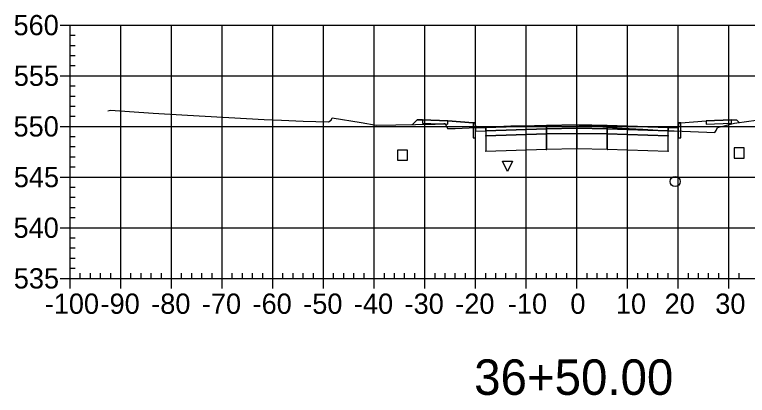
# Model space of a CAD drawing. Extents: x 704834 to 709892, y 372981 to 377533.
# Drawn here: x 709119 to 709263.5, y 376957.7 to 377032.9 of the extents above; entities that cross this region are included whole.
import ezdxf

# ---------------------------------------------------------------- set-up
doc = ezdxf.new("R2010")
doc.units = 0
for name, color, linetype in [('1', 7, 'Continuous'), ('10', 7, 'Continuous'), ('13', 7, 'Continuous'), ('14', 7, 'Continuous'), ('4', 7, 'Continuous'), ('57', 7, 'Continuous'), ('Default_Xsect', 7, 'Continuous'), ('Existing', 7, 'Continuous')]:
    doc.layers.add(name, color=color, linetype=linetype)

msp = doc.modelspace()

# ---------------------------------------------------------------- linework, layer by layer
for points in [[(709198.41, 377012.1), (709197.49, 377011.18)], [(709199.41, 377012.14), (709198.41, 377012.1)], [(709209.41, 377011.54), (709204.41, 377011.94)], [(709250.41, 377011.54), (709255.41, 377011.94)], [(709260.41, 377012.14), (709261.41, 377012.1)], [(709261.41, 377012.1), (709261.94, 377011.57)]]:
    msp.add_lwpolyline(points)
for points in [[(709204.41, 377011.94), (709199.41, 377012.14), (709199.41, 377011.48), (709204.41, 377011.28)], [(709209.91, 377010.54), (709209.83, 377011.54), (709209.41, 377011.54), (709209.41, 377008.54), (709209.91, 377008.54)], [(709249.91, 377008.54), (709250.41, 377008.54), (709250.41, 377011.54), (709250, 377011.54), (709249.91, 377010.54)], [(709255.41, 377011.28), (709260.41, 377011.48), (709260.41, 377012.14), (709255.41, 377011.94)], [(709211.91, 377010.62), (709209.91, 377010.54), (709209.91, 377009.88), (709211.91, 377009.96)], [(709223.91, 377010.98), (709211.91, 377010.62), (709211.91, 377009.96), (709223.91, 377010.32)], [(709223.91, 377010.32), (709211.91, 377009.96), (709211.91, 377008.96), (709223.91, 377009.32)], [(709223.86, 377010.27), (709223.96, 377010.27), (709223.96, 377010.37), (709223.86, 377010.37)], [(709229.91, 377011.1), (709223.91, 377010.98), (709223.91, 377010.32), (709229.91, 377010.44)], [(709229.91, 377010.44), (709223.91, 377010.32), (709223.91, 377009.32), (709229.91, 377009.44)], [(709229.86, 377010.39), (709229.96, 377010.39), (709229.96, 377010.49), (709229.86, 377010.49)], [(709229.91, 377010.44), (709235.91, 377010.32), (709235.91, 377010.98), (709229.91, 377011.1)], [(709229.91, 377009.44), (709235.91, 377009.32), (709235.91, 377010.32), (709229.91, 377010.44)], [(709235.86, 377010.27), (709235.96, 377010.27), (709235.96, 377010.37), (709235.86, 377010.37)], [(709235.91, 377010.32), (709247.91, 377009.96), (709247.91, 377010.62), (709235.91, 377010.98)], [(709235.91, 377009.32), (709247.91, 377008.96), (709247.91, 377009.96), (709235.91, 377010.32)], [(709247.91, 377009.96), (709249.91, 377009.88), (709249.91, 377010.54), (709247.91, 377010.62)], [(709211.86, 377008.91), (709211.96, 377008.91), (709211.96, 377009.01), (709211.86, 377009.01)], [(709223.91, 377009.32), (709211.91, 377008.96), (709211.91, 377005.96), (709223.91, 377006.32)], [(709223.86, 377009.27), (709223.96, 377009.27), (709223.96, 377009.37), (709223.86, 377009.37)], [(709229.91, 377009.44), (709223.91, 377009.32), (709223.91, 377006.32), (709229.91, 377006.44)], [(709229.86, 377009.39), (709229.96, 377009.39), (709229.96, 377009.49), (709229.86, 377009.49)], [(709229.91, 377006.44), (709235.91, 377006.32), (709235.91, 377009.32), (709229.91, 377009.44)], [(709235.86, 377009.27), (709235.96, 377009.27), (709235.96, 377009.37), (709235.86, 377009.37)], [(709235.91, 377006.32), (709247.91, 377005.96), (709247.91, 377008.96), (709235.91, 377009.32)], [(709247.86, 377008.91), (709247.96, 377008.91), (709247.96, 377009.01), (709247.86, 377009.01)], [(709211.86, 377005.91), (709211.96, 377005.91), (709211.96, 377006.01), (709211.86, 377006.01)], [(709223.86, 377006.27), (709223.96, 377006.27), (709223.96, 377006.37), (709223.86, 377006.37)], [(709229.86, 377006.39), (709229.96, 377006.39), (709229.96, 377006.49), (709229.86, 377006.49)], [(709235.86, 377006.27), (709235.96, 377006.27), (709235.96, 377006.37), (709235.86, 377006.37)], [(709247.86, 377005.91), (709247.96, 377005.91), (709247.96, 377006.01), (709247.86, 377006.01)]]:
    msp.add_lwpolyline(points, close=True)
at = {"layer": '1'}
msp.add_lwpolyline([(709216.21, 377001.93), (709215.21, 377003.93), (709217.21, 377003.93)], close=True, dxfattribs=at)
at = {"layer": '10'}
msp.add_lwpolyline([(709194.5, 377004.14), (709196.5, 377004.14), (709196.5, 377006.14), (709194.5, 377006.14)], close=True, dxfattribs=at)
at = {"layer": '13'}
msp.add_circle((709249.3, 376999.95), 1, dxfattribs=at)
at = {"layer": '14'}
for points in [[(709261.94, 377011.57), (709261.94, 377011.62), (709261.94, 377011.57), (709261.89, 377011.57), (709261.94, 377011.57), (709261.94, 377011.52), (709261.94, 377011.57), (709261.99, 377011.57)], [(709197.49, 377011.18), (709197.49, 377011.23), (709197.49, 377011.18), (709197.44, 377011.18), (709197.49, 377011.18), (709197.49, 377011.13), (709197.49, 377011.18), (709197.54, 377011.18)], [(709211.91, 377010.62), (709211.91, 377010.67), (709211.91, 377010.62), (709211.86, 377010.62), (709211.91, 377010.62), (709211.91, 377010.57), (709211.91, 377010.62), (709211.96, 377010.62)], [(709229.91, 377011.1), (709229.91, 377011.15), (709229.91, 377011.1), (709229.86, 377011.1), (709229.91, 377011.1), (709229.91, 377011.05), (709229.91, 377011.1), (709229.96, 377011.1)], [(709247.91, 377010.62), (709247.91, 377010.67), (709247.91, 377010.62), (709247.86, 377010.62), (709247.91, 377010.62), (709247.91, 377010.57), (709247.91, 377010.62), (709247.96, 377010.62)]]:
    msp.add_lwpolyline(points, dxfattribs=at)
at = {"layer": '4'}
msp.add_lwpolyline([(709260.95, 377004.57), (709262.95, 377004.57), (709262.95, 377006.57), (709260.95, 377006.57)], close=True, dxfattribs=at)
at = {"layer": '57'}
for p, q in [((709127.91, 377030.82), (709129.91, 377030.82)), ((709129.91, 377030.82), (709329.91, 377030.82)), ((709129.91, 376980.82), (709129.91, 377030.82)), ((709129.91, 376980.82), (709129.91, 377030.82)), ((709139.91, 376980.82), (709139.91, 377030.82)), ((709149.91, 376980.82), (709149.91, 377030.82)), ((709159.91, 376980.82), (709159.91, 377030.82)), ((709169.91, 376980.82), (709169.91, 377030.82)), ((709179.91, 376980.82), (709179.91, 377030.82)), ((709189.91, 376980.82), (709189.91, 377030.82)), ((709199.91, 376980.82), (709199.91, 377030.82)), ((709209.91, 376980.82), (709209.91, 377030.82)), ((709219.91, 376980.82), (709219.91, 377030.82)), ((709229.91, 376980.82), (709229.91, 377030.82)), ((709239.91, 376980.82), (709239.91, 377030.82)), ((709249.91, 376980.82), (709249.91, 377030.82)), ((709259.91, 376980.82), (709259.91, 377030.82)), ((709129.91, 377028.82), (709130.91, 377028.82)), ((709129.91, 377026.82), (709130.91, 377026.82)), ((709129.91, 377024.82), (709130.91, 377024.82)), ((709129.91, 377022.82), (709130.91, 377022.82)), ((709127.91, 377020.82), (709129.91, 377020.82)), ((709129.91, 377020.82), (709329.91, 377020.82)), ((709129.91, 377018.82), (709130.91, 377018.82)), ((709129.91, 377016.82), (709130.91, 377016.82)), ((709129.91, 377014.82), (709130.91, 377014.82)), ((709129.91, 377012.82), (709130.91, 377012.82)), ((709127.91, 377010.82), (709129.91, 377010.82)), ((709129.91, 377010.82), (709329.91, 377010.82)), ((709129.91, 377008.82), (709130.91, 377008.82)), ((709129.91, 377006.82), (709130.91, 377006.82)), ((709129.91, 377004.82), (709130.91, 377004.82)), ((709129.91, 377002.82), (709130.91, 377002.82)), ((709127.91, 377000.82), (709129.91, 377000.82)), ((709129.91, 377000.82), (709329.91, 377000.82)), ((709129.91, 376998.82), (709130.91, 376998.82)), ((709129.91, 376996.82), (709130.91, 376996.82)), ((709129.91, 376994.82), (709130.91, 376994.82)), ((709129.91, 376992.82), (709130.91, 376992.82)), ((709127.91, 376990.82), (709129.91, 376990.82)), ((709129.91, 376990.82), (709329.91, 376990.82)), ((709129.91, 376988.82), (709130.91, 376988.82)), ((709129.91, 376986.82), (709130.91, 376986.82)), ((709129.91, 376984.82), (709130.91, 376984.82)), ((709129.91, 376982.82), (709130.91, 376982.82)), ((709131.91, 376980.82), (709131.91, 376981.82)), ((709133.91, 376980.82), (709133.91, 376981.82)), ((709135.91, 376980.82), (709135.91, 376981.82)), ((709137.91, 376980.82), (709137.91, 376981.82)), ((709141.91, 376980.82), (709141.91, 376981.82)), ((709143.91, 376980.82), (709143.91, 376981.82)), ((709145.91, 376980.82), (709145.91, 376981.82)), ((709147.91, 376980.82), (709147.91, 376981.82)), ((709151.91, 376980.82), (709151.91, 376981.82)), ((709153.91, 376980.82), (709153.91, 376981.82)), ((709155.91, 376980.82), (709155.91, 376981.82)), ((709157.91, 376980.82), (709157.91, 376981.82)), ((709161.91, 376980.82), (709161.91, 376981.82)), ((709163.91, 376980.82), (709163.91, 376981.82)), ((709165.91, 376980.82), (709165.91, 376981.82)), ((709167.91, 376980.82), (709167.91, 376981.82)), ((709171.91, 376980.82), (709171.91, 376981.82)), ((709173.91, 376980.82), (709173.91, 376981.82)), ((709175.91, 376980.82), (709175.91, 376981.82)), ((709177.91, 376980.82), (709177.91, 376981.82)), ((709181.91, 376980.82), (709181.91, 376981.82)), ((709183.91, 376980.82), (709183.91, 376981.82)), ((709185.91, 376980.82), (709185.91, 376981.82)), ((709187.91, 376980.82), (709187.91, 376981.82)), ((709191.91, 376980.82), (709191.91, 376981.82)), ((709193.91, 376980.82), (709193.91, 376981.82)), ((709195.91, 376980.82), (709195.91, 376981.82)), ((709197.91, 376980.82), (709197.91, 376981.82)), ((709201.91, 376980.82), (709201.91, 376981.82)), ((709203.91, 376980.82), (709203.91, 376981.82)), ((709205.91, 376980.82), (709205.91, 376981.82)), ((709207.91, 376980.82), (709207.91, 376981.82)), ((709211.91, 376980.82), (709211.91, 376981.82)), ((709213.91, 376980.82), (709213.91, 376981.82)), ((709215.91, 376980.82), (709215.91, 376981.82)), ((709217.91, 376980.82), (709217.91, 376981.82)), ((709221.91, 376980.82), (709221.91, 376981.82)), ((709223.91, 376980.82), (709223.91, 376981.82)), ((709225.91, 376980.82), (709225.91, 376981.82)), ((709227.91, 376980.82), (709227.91, 376981.82)), ((709231.91, 376980.82), (709231.91, 376981.82)), ((709233.91, 376980.82), (709233.91, 376981.82)), ((709235.91, 376980.82), (709235.91, 376981.82)), ((709237.91, 376980.82), (709237.91, 376981.82)), ((709241.91, 376980.82), (709241.91, 376981.82)), ((709243.91, 376980.82), (709243.91, 376981.82)), ((709245.91, 376980.82), (709245.91, 376981.82)), ((709247.91, 376980.82), (709247.91, 376981.82)), ((709251.91, 376980.82), (709251.91, 376981.82)), ((709253.91, 376980.82), (709253.91, 376981.82)), ((709255.91, 376980.82), (709255.91, 376981.82)), ((709257.91, 376980.82), (709257.91, 376981.82)), ((709261.91, 376980.82), (709261.91, 376981.82)), ((709127.91, 376980.82), (709129.91, 376980.82)), ((709129.91, 376980.82), (709329.91, 376980.82)), ((709129.91, 376980.82), (709329.91, 376980.82)), ((709129.91, 376978.82), (709129.91, 376980.82)), ((709139.91, 376978.82), (709139.91, 376980.82)), ((709149.91, 376978.82), (709149.91, 376980.82)), ((709159.91, 376978.82), (709159.91, 376980.82)), ((709169.91, 376978.82), (709169.91, 376980.82)), ((709179.91, 376978.82), (709179.91, 376980.82)), ((709189.91, 376978.82), (709189.91, 376980.82)), ((709199.91, 376978.82), (709199.91, 376980.82)), ((709209.91, 376978.82), (709209.91, 376980.82)), ((709219.91, 376978.82), (709219.91, 376980.82)), ((709229.91, 376978.82), (709229.91, 376980.82)), ((709239.91, 376978.82), (709239.91, 376980.82)), ((709249.91, 376978.82), (709249.91, 376980.82)), ((709259.91, 376978.82), (709259.91, 376980.82))]:
    msp.add_line(p, q, dxfattribs=at)
at = {"layer": 'Default_Xsect'}
msp.add_lwpolyline([(709197.49, 377011.18), (709198.41, 377012.1), (709199.41, 377012.14), (709204.41, 377011.94), (709209.41, 377011.54), (709209.83, 377011.54), (709209.91, 377010.54), (709211.91, 377010.62), (709223.91, 377010.98), (709229.91, 377011.1), (709235.91, 377010.98), (709247.91, 377010.62), (709249.91, 377010.54), (709250, 377011.54), (709250.41, 377011.54), (709255.41, 377011.94), (709260.41, 377012.14), (709261.41, 377012.1), (709261.94, 377011.57)], dxfattribs=at)
at = {"layer": 'Existing'}
msp.add_lwpolyline([(709137.33, 377013.9), (709137.87, 377014), (709146.3, 377013.46), (709153.07, 377013.03), (709168.17, 377012.17), (709171.6, 377012.04), (709175.9, 377011.83), (709180.87, 377011.75), (709181.4, 377012.06), (709181.61, 377012.52), (709187.37, 377011.56), (709190.3, 377011.05), (709201.97, 377011.26), (709203.66, 377011.41), (709203.93, 377011.36), (709203.96, 377011.29), (709204.38, 377010.39), (709205.86, 377010.42), (709216.87, 377010.96), (709226.18, 377011.07), (709229.31, 377011.13), (709238.84, 377010.5), (709242.95, 377010.27), (709245.88, 377010.09), (709257.16, 377009.63), (709257.39, 377010.02), (709257.66, 377010.6), (709261.01, 377011.45), (709261.48, 377011.51), (709271.04, 377012.81)], dxfattribs=at)

# ---------------------------------------------------------------- texts
at = {"layer": '1'}
msp.add_text('36+50.00', height=7, dxfattribs=at).set_placement((709209.64, 376957.82))
at = {"layer": '14'}
for p in [(709199.38, 377012.09), (709199.38, 377011.43), (709260.38, 377012.09), (709260.38, 377011.43), (709204.38, 377011.23), (709255.38, 377011.23)]:
    msp.add_text('+', height=0.1, dxfattribs=at).set_placement(p)
at = {"layer": '57'}
for s, p in [('560', (709118.74, 377028.82)), ('555', (709118.79, 377018.82)), ('550', (709118.74, 377008.82)), ('545', (709118.79, 376998.82)), ('540', (709118.74, 376988.82)), ('535', (709118.79, 376978.82)), ('-100', (709124.9, 376973.82)), ('-90', (709135.91, 376973.82)), ('-80', (709145.91, 376973.82)), ('-70', (709155.91, 376973.82)), ('-60', (709165.91, 376973.82)), ('-50', (709175.91, 376973.82)), ('-40', (709185.91, 376973.82)), ('-30', (709195.91, 376973.82)), ('-20', (709205.91, 376973.82)), ('-10', (709216.3, 376973.82)), ('0', (709228.62, 376973.82)), ('10', (709237.61, 376973.82)), ('20', (709247.22, 376973.82)), ('30', (709257.22, 376973.82))]:
    msp.add_text(s, height=4, dxfattribs=at).set_placement(p)

doc.saveas('drawing.dxf')
